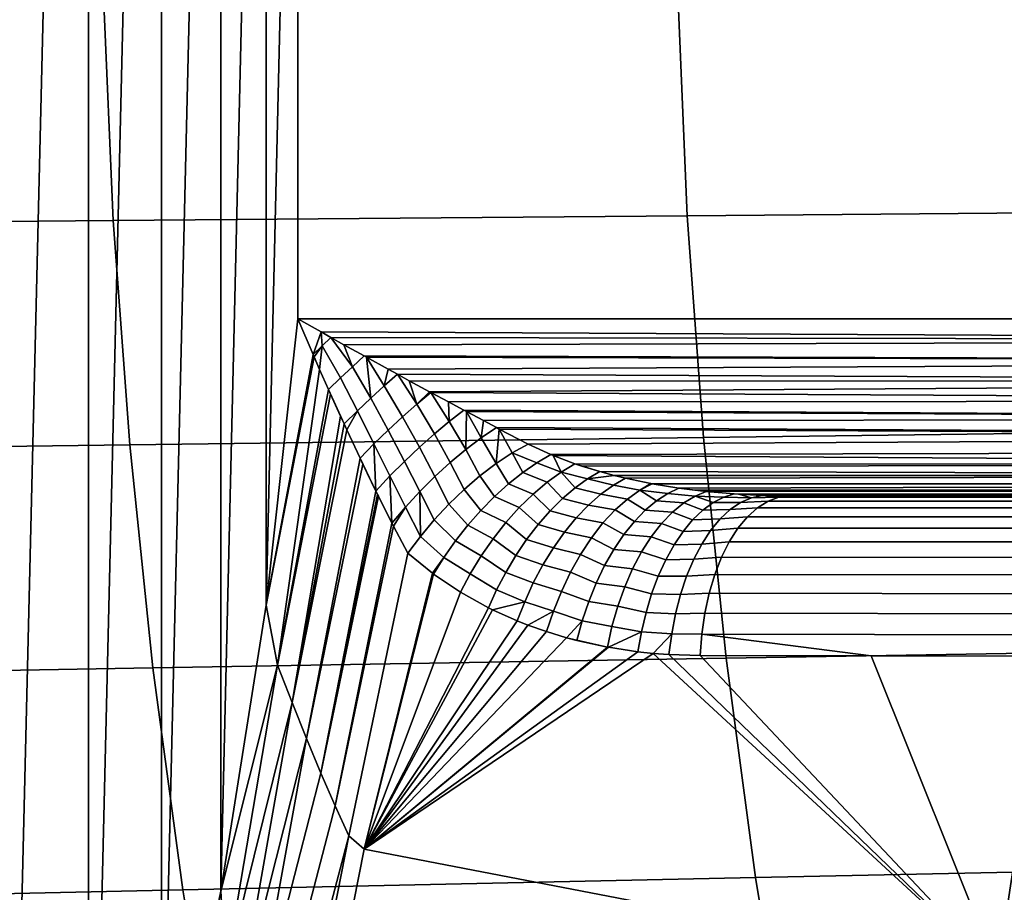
# Model space of a CAD drawing. Header units: metres. Extents: x -240 to 45, y -77 to 27.
# Tile 332 of 656: x -200.08 to -197.29, y -3.12 to -0.65. Entities that reach past the tile are written whole.
import ezdxf

# ---------------------------------------------------------------- set-up
doc = ezdxf.new("R2010")
doc.units = ezdxf.units.M
doc.layers.add('solid_102011X2', color=7, linetype='CONTINUOUS')

msp = doc.modelspace()

# ---------------------------------------------------------------- linework, layer by layer
at = {"layer": 'solid_102011X2'}
for points in [[(-200.126114, -5.517044, 268.095062), (-200.126343, 5.517744, 268.095123), (-199.880981, 4.724035, 268.033936)], [(-199.880829, -4.723488, 268.033905), (-200.126114, -5.517044, 268.095062), (-199.880981, 4.724035, 268.033936)], [(-199.880829, -4.723488, 268.033905), (-199.880981, 4.724035, 268.033936), (-199.674591, 3.923255, 267.982483)], [(-199.674515, -3.922891, 267.982483), (-199.880829, -4.723488, 268.033905), (-199.674591, 3.923255, 267.982483)], [(-199.674515, -3.922891, 267.982483), (-199.674591, 3.923255, 267.982483), (-199.507248, 3.117567, 267.940765)], [(-199.507217, -3.117375, 267.940765), (-199.674515, -3.922891, 267.982483), (-199.507248, 3.117567, 267.940765)], [(-199.507217, -3.117375, 267.940765), (-199.507248, 3.117567, 267.940765), (-199.378769, 2.309126, 267.908722)], [(-199.378769, -2.309067, 267.908722), (-199.507217, -3.117375, 267.940765), (-199.378769, 2.309126, 267.908722)], [(-199.378769, -2.309067, 267.908722), (-199.378769, 2.309126, 267.908722), (-199.288956, 1.5, 267.886353)], [(-199.378769, -2.309067, 267.908722), (-199.288956, 1.5, 267.886353), (-199.288956, -1.5, 267.886353)], [(-199.288956, 1.5, 267.886353), (-194.488129, 1.5, 266.689362), (-194.488129, -1.5, 266.689362), (-199.288956, -1.5, 267.886353)], [(-198.215363, -0.579745, 329.072418), (-199.838379, -0.586244, 327.486176), (-199.811035, -1.221819, 327.462952), (-198.188568, -1.208275, 329.049255)], [(-196.573563, -0.573332, 330.651978), (-198.215363, -0.579745, 329.072418), (-198.188568, -1.208275, 329.049255), (-196.547333, -1.19491, 330.628845)], [(-199.838379, -0.586244, 327.486176), (-201.44368, -0.592833, 325.894379), (-201.415802, -1.235552, 325.871094), (-199.811035, -1.221819, 327.462952)], [(-196.547333, -1.19491, 330.628845), (-198.188568, -1.208275, 329.049255), (-198.14299, -1.83493, 329.009827), (-196.502701, -1.814634, 330.589447)], [(-199.811035, -1.221819, 327.462952), (-201.415802, -1.235552, 325.871094), (-201.368347, -1.87635, 325.831482), (-199.764511, -1.855497, 327.423462)], [(-198.188568, -1.208275, 329.049255), (-199.811035, -1.221819, 327.462952), (-199.764511, -1.855497, 327.423462), (-198.14299, -1.83493, 329.009827)], [(-199.246017, -1.600382, 267.87851), (-199.378769, -2.309067, 267.908722), (-199.288956, -1.5, 267.886353)], [(-199.223312, -1.536816, 267.871368), (-199.288956, -1.5, 267.886353), (-194.488129, -1.5, 266.689362), (-194.487244, -1.560268, 266.692902)], [(-199.223312, -1.536816, 267.871368), (-199.246017, -1.600382, 267.87851), (-199.288956, -1.5, 267.886353)], [(-199.220932, -1.575783, 267.873444), (-199.246017, -1.600382, 267.87851), (-199.223312, -1.536816, 267.871368)], [(-199.19574, -1.552269, 267.865936), (-199.223312, -1.536816, 267.871368), (-194.487244, -1.560268, 266.692902)], [(-199.220932, -1.575783, 267.873444), (-199.223312, -1.536816, 267.871368), (-199.19574, -1.552269, 267.865936)], [(-199.135117, -1.635095, 267.86377), (-199.168808, -1.666476, 267.872192), (-199.220932, -1.575783, 267.873444), (-199.19574, -1.552269, 267.865936)], [(-199.158859, -1.5729, 267.859406), (-199.19574, -1.552269, 267.865936), (-194.487244, -1.560268, 266.692902)], [(-199.135117, -1.635095, 267.86377), (-199.19574, -1.552269, 267.865936), (-199.158859, -1.5729, 267.859406)], [(-199.220932, -1.575783, 267.873444), (-199.243011, -1.607292, 267.878174), (-199.246017, -1.600382, 267.87851)], [(-199.220932, -1.575783, 267.873444), (-199.227539, -1.642609, 267.876862), (-199.243011, -1.607292, 267.878174)], [(-199.168808, -1.666476, 267.872192), (-199.202393, -1.699437, 267.876251), (-199.227539, -1.642609, 267.876862), (-199.220932, -1.575783, 267.873444)], [(-199.102112, -1.604427, 267.851105), (-199.158859, -1.5729, 267.859406), (-194.487244, -1.560268, 266.692902), (-194.484604, -1.619658, 266.703461)], [(-199.135117, -1.635095, 267.86377), (-199.158859, -1.5729, 267.859406), (-199.102112, -1.604427, 267.851105)], [(-199.246017, -1.600382, 267.87851), (-199.243011, -1.607292, 267.878174), (-199.378769, -2.309067, 267.908722)], [(-199.227539, -1.642609, 267.876862), (-199.346802, -2.478597, 267.903992), (-199.378769, -2.309067, 267.908722), (-199.243011, -1.607292, 267.878174)], [(-199.135117, -1.635095, 267.86377), (-199.102112, -1.604427, 267.851105), (-199.095398, -1.608137, 267.850281), (-199.082504, -1.724171, 267.871735)], [(-199.095398, -1.608137, 267.850281), (-199.102112, -1.604427, 267.851105), (-194.484604, -1.619658, 266.703461)], [(-199.033676, -1.64218, 267.843964), (-199.095398, -1.608137, 267.850281), (-194.484604, -1.619658, 266.703461)], [(-199.044815, -1.689543, 267.859558), (-199.095398, -1.608137, 267.850281), (-199.033676, -1.64218, 267.843964)], [(-199.044815, -1.689543, 267.859558), (-199.082504, -1.724171, 267.871735), (-199.095398, -1.608137, 267.850281)], [(-199.082504, -1.724171, 267.871735), (-199.120636, -1.759777, 267.878479), (-199.168808, -1.666476, 267.872192), (-199.135117, -1.635095, 267.86377)], [(-199.007751, -1.656429, 267.842102), (-199.033676, -1.64218, 267.843964), (-194.484604, -1.619658, 266.703461), (-194.480301, -1.676794, 266.720703)], [(-199.202393, -1.699437, 267.876251), (-199.346802, -2.478597, 267.903992), (-199.227539, -1.642609, 267.876862)], [(-199.120636, -1.759777, 267.878479), (-199.158386, -1.796801, 267.879761), (-199.202393, -1.699437, 267.876251), (-199.168808, -1.666476, 267.872192)], [(-199.044815, -1.689543, 267.859558), (-199.033676, -1.64218, 267.843964), (-199.007751, -1.656429, 267.842102)], [(-198.953033, -1.741096, 267.861298), (-198.993195, -1.776722, 267.877441), (-199.044815, -1.689543, 267.859558), (-199.007751, -1.656429, 267.842102)], [(-198.974213, -1.674771, 267.840363), (-199.007751, -1.656429, 267.842102), (-194.480301, -1.676794, 266.720703)], [(-198.953033, -1.741096, 267.861298), (-199.007751, -1.656429, 267.842102), (-198.974213, -1.674771, 267.840363)], [(-198.993195, -1.776722, 267.877441), (-199.033752, -1.81409, 267.887543), (-199.082504, -1.724171, 267.871735), (-199.044815, -1.689543, 267.859558)], [(-198.917343, -1.705708, 267.839325), (-198.974213, -1.674771, 267.840363), (-194.480301, -1.676794, 266.720703)], [(-198.953033, -1.741096, 267.861298), (-198.974213, -1.674771, 267.840363), (-198.917343, -1.705708, 267.839325)], [(-198.913651, -1.707708, 267.839325), (-198.917343, -1.705708, 267.839325), (-194.480301, -1.676794, 266.720703), (-194.474319, -1.731933, 266.74472)], [(-199.202393, -1.699437, 267.876251), (-199.196701, -1.712191, 267.876373), (-199.346802, -2.478597, 267.903992)], [(-199.168457, -1.774798, 267.878448), (-199.305679, -2.583668, 267.903442), (-199.346802, -2.478597, 267.903992), (-199.196701, -1.712191, 267.876373)], [(-199.158386, -1.796801, 267.879761), (-199.196701, -1.712191, 267.876373), (-199.202393, -1.699437, 267.876251)], [(-199.158386, -1.796801, 267.879761), (-199.168457, -1.774798, 267.878448), (-199.196701, -1.712191, 267.876373)], [(-199.033752, -1.81409, 267.887543), (-199.074188, -1.852731, 267.89151), (-199.120636, -1.759777, 267.878479), (-199.082504, -1.724171, 267.871735)], [(-198.953033, -1.741096, 267.861298), (-198.917343, -1.705708, 267.839325), (-198.913651, -1.707708, 267.839325)], [(-198.861267, -1.790082, 267.869446), (-198.903366, -1.825136, 267.889496), (-198.953033, -1.741096, 267.861298), (-198.913651, -1.707708, 267.839325)], [(-198.863586, -1.734746, 267.840607), (-198.913651, -1.707708, 267.839325), (-194.474319, -1.731933, 266.74472)], [(-198.861267, -1.790082, 267.869446), (-198.913651, -1.707708, 267.839325), (-198.863586, -1.734746, 267.840607)], [(-198.903366, -1.825136, 267.889496), (-198.94574, -1.862791, 267.903229), (-198.993195, -1.776722, 267.877441), (-198.953033, -1.741096, 267.861298)], [(-198.81987, -1.758182, 267.843384), (-198.863586, -1.734746, 267.840607), (-194.474319, -1.731933, 266.74472), (-194.466766, -1.783684, 266.774994)], [(-198.861267, -1.790082, 267.869446), (-198.863586, -1.734746, 267.840607), (-198.81987, -1.758182, 267.843384)], [(-199.158386, -1.796801, 267.879761), (-199.305679, -2.583668, 267.903442), (-199.168457, -1.774798, 267.878448)], [(-199.120636, -1.759777, 267.878479), (-199.15065, -1.813614, 267.880981), (-199.158386, -1.796801, 267.879761)], [(-199.074188, -1.852731, 267.89151), (-199.113419, -1.893326, 267.889404), (-199.15065, -1.813614, 267.880981), (-199.120636, -1.759777, 267.878479)], [(-198.94574, -1.862791, 267.903229), (-198.987793, -1.902533, 267.910522), (-199.033752, -1.81409, 267.887543), (-198.993195, -1.776722, 267.877441)], [(-198.861267, -1.790082, 267.869446), (-198.81987, -1.758182, 267.843384), (-198.812759, -1.761972, 267.843994), (-198.81459, -1.869427, 267.908081)], [(-198.812759, -1.761972, 267.843994), (-198.81987, -1.758182, 267.843384), (-194.466766, -1.783684, 266.774994)], [(-198.770721, -1.836255, 267.884491), (-198.81459, -1.869427, 267.908081), (-198.812759, -1.761972, 267.843994)], [(-198.764893, -1.787403, 267.849304), (-198.812759, -1.761972, 267.843994), (-194.466766, -1.783684, 266.774994)], [(-198.770721, -1.836255, 267.884491), (-198.812759, -1.761972, 267.843994), (-198.764893, -1.787403, 267.849304)], [(-199.158386, -1.796801, 267.879761), (-199.15065, -1.813614, 267.880981), (-199.305679, -2.583668, 267.903442)], [(-198.81459, -1.869427, 267.908081), (-198.858582, -1.906104, 267.925385), (-198.903366, -1.825136, 267.889496), (-198.861267, -1.790082, 267.869446)], [(-198.770721, -1.836255, 267.884491), (-198.764893, -1.787403, 267.849304), (-198.727448, -1.807135, 267.855011)], [(-198.770721, -1.836255, 267.884491), (-198.727448, -1.807135, 267.855011), (-198.719879, -1.811102, 267.856354), (-198.728806, -1.908947, 267.933258)], [(-198.727448, -1.807135, 267.855011), (-198.764893, -1.787403, 267.849304), (-194.466766, -1.783684, 266.774994), (-194.457764, -1.83129, 266.811127)], [(-198.719879, -1.811102, 267.856354), (-198.727448, -1.807135, 267.855011), (-194.457764, -1.83129, 266.811127)], [(-198.14299, -1.83493, 329.009827), (-199.764511, -1.855497, 327.423462), (-199.698853, -2.48629, 327.367706), (-198.078644, -2.458734, 328.954163)], [(-199.113419, -1.893326, 267.889404), (-199.264557, -2.685767, 267.90921), (-199.305679, -2.583668, 267.903442), (-199.15065, -1.813614, 267.880981)], [(-198.987793, -1.902533, 267.910522), (-199.028992, -1.943822, 267.911255), (-199.074188, -1.852731, 267.89151), (-199.033752, -1.81409, 267.887543)], [(-198.858582, -1.906104, 267.925385), (-198.902069, -1.94576, 267.936249), (-198.94574, -1.862791, 267.903229), (-198.903366, -1.825136, 267.889496)], [(-198.728806, -1.908947, 267.933258), (-198.774414, -1.94347, 267.953735), (-198.81459, -1.869427, 267.908081), (-198.770721, -1.836255, 267.884491)], [(-198.683105, -1.878826, 267.906891), (-198.728806, -1.908947, 267.933258), (-198.719879, -1.811102, 267.856354)], [(-198.719879, -1.811102, 267.856354), (-194.457764, -1.83129, 266.811127), (-198.638016, -1.853553, 267.874969)], [(-198.683105, -1.878826, 267.906891), (-198.719879, -1.811102, 267.856354), (-198.638016, -1.853553, 267.874969)], [(-194.457764, -1.83129, 266.811127), (-194.447433, -1.874055, 266.85257), (-198.573837, -1.883374, 267.892548), (-198.638016, -1.853553, 267.874969)], [(-196.502701, -1.814634, 330.589447), (-198.14299, -1.83493, 329.009827), (-198.078644, -2.458734, 328.954163), (-196.439697, -2.431541, 330.533875)], [(-199.764511, -1.855497, 327.423462), (-201.368347, -1.87635, 325.831482), (-201.301376, -2.514231, 325.775604), (-199.698853, -2.48629, 327.367706)], [(-199.074188, -1.852731, 267.89151), (-199.068512, -1.986582, 267.905518), (-199.113419, -1.893326, 267.889404)], [(-199.028992, -1.943822, 267.911255), (-199.068512, -1.986582, 267.905518), (-199.074188, -1.852731, 267.89151)], [(-198.902069, -1.94576, 267.936249), (-198.944412, -1.987828, 267.94043), (-198.987793, -1.902533, 267.910522), (-198.94574, -1.862791, 267.903229)], [(-198.683105, -1.878826, 267.906891), (-198.638016, -1.853553, 267.874969), (-198.573837, -1.883374, 267.892548), (-198.613327, -1.906503, 267.925751)], [(-198.774414, -1.94347, 267.953735), (-198.819275, -1.981885, 267.967957), (-198.858582, -1.906104, 267.925385), (-198.81459, -1.869427, 267.908081)], [(-198.693649, -1.966109, 267.978424), (-198.728806, -1.908947, 267.933258), (-198.683105, -1.878826, 267.906891), (-198.653503, -1.934173, 267.954468)], [(-198.613327, -1.906503, 267.925751), (-198.653503, -1.934173, 267.954468), (-198.683105, -1.878826, 267.906891)], [(-198.613327, -1.906503, 267.925751), (-198.573837, -1.883374, 267.892548), (-198.567368, -1.886075, 267.894287), (-198.545029, -1.932729, 267.948334)], [(-194.447433, -1.874055, 266.85257), (-194.435928, -1.911355, 266.898712), (-198.567368, -1.886075, 267.894287), (-198.573837, -1.883374, 267.892548)], [(-194.435928, -1.911355, 266.898712), (-198.506195, -1.909271, 267.910461), (-198.567368, -1.886075, 267.894287)], [(-198.545029, -1.932729, 267.948334), (-198.567368, -1.886075, 267.894287), (-198.506195, -1.909271, 267.910461)], [(-199.113419, -1.893326, 267.889404), (-199.105377, -1.910288, 267.891815), (-199.264557, -2.685767, 267.90921)], [(-199.068512, -1.986582, 267.905518), (-199.223877, -2.783626, 267.921234), (-199.264557, -2.685767, 267.90921), (-199.105377, -1.910288, 267.891815)], [(-199.068512, -1.986582, 267.905518), (-199.105377, -1.910288, 267.891815), (-199.113419, -1.893326, 267.889404)], [(-198.944412, -1.987828, 267.94043), (-198.985031, -2.031704, 267.937927), (-199.028992, -1.943822, 267.911255), (-198.987793, -1.902533, 267.910522)], [(-198.819275, -1.981885, 267.967957), (-198.862732, -2.023627, 267.975769), (-198.902069, -1.94576, 267.936249), (-198.858582, -1.906104, 267.925385)], [(-198.733246, -2.001901, 267.997253), (-198.774414, -1.94347, 267.953735), (-198.728806, -1.908947, 267.933258), (-198.693649, -1.966109, 267.978424)], [(-198.584839, -1.961416, 267.981598), (-198.653503, -1.934173, 267.954468), (-198.613327, -1.906503, 267.925751), (-198.545029, -1.932729, 267.948334)], [(-198.545029, -1.932729, 267.948334), (-198.506195, -1.909271, 267.910461), (-198.435837, -1.931497, 267.928589), (-198.470215, -1.9521, 267.967072)], [(-198.435837, -1.931497, 267.928589), (-198.506195, -1.909271, 267.910461), (-198.486679, -1.915873, 267.915527)], [(-194.435928, -1.911355, 266.898712), (-198.486679, -1.915873, 267.915527), (-198.506195, -1.909271, 267.910461)], [(-194.435928, -1.911355, 266.898712), (-194.423416, -1.942644, 266.948883), (-198.435837, -1.931497, 267.928589), (-198.486679, -1.915873, 267.915527)], [(-199.028992, -1.943822, 267.911255), (-199.023117, -2.07716, 267.928864), (-199.068512, -1.986582, 267.905518)], [(-198.985031, -2.031704, 267.937927), (-199.023117, -2.07716, 267.928864), (-199.028992, -1.943822, 267.911255)], [(-198.862732, -2.023627, 267.975769), (-198.904129, -2.068077, 267.97702), (-198.944412, -1.987828, 267.94043), (-198.902069, -1.94576, 267.936249)], [(-198.771805, -2.041089, 268.010773), (-198.819275, -1.981885, 267.967957), (-198.774414, -1.94347, 267.953735), (-198.733246, -2.001901, 267.997253)], [(-198.624527, -1.995131, 268.009979), (-198.693649, -1.966109, 267.978424), (-198.653503, -1.934173, 267.954468), (-198.584839, -1.961416, 267.981598)], [(-198.54126, -2.007785, 268.032562), (-198.584839, -1.961416, 267.981598), (-198.545029, -1.932729, 267.948334), (-198.505798, -1.977535, 268.001801)], [(-198.470215, -1.9521, 267.967072), (-198.505798, -1.977535, 268.001801), (-198.545029, -1.932729, 267.948334)], [(-198.470215, -1.9521, 267.967072), (-198.435837, -1.931497, 267.928589), (-198.395111, -1.942524, 267.938904)], [(-198.397202, -1.97004, 267.989441), (-198.470215, -1.9521, 267.967072), (-198.395111, -1.942524, 267.938904), (-198.363037, -1.950355, 267.94693)], [(-194.423416, -1.942644, 266.948883), (-198.395111, -1.942524, 267.938904), (-198.435837, -1.931497, 267.928589)], [(-194.423416, -1.942644, 266.948883), (-198.363037, -1.950355, 267.94693), (-198.395111, -1.942524, 267.938904)], [(-194.423416, -1.942644, 266.948883), (-194.41008, -1.967465, 267.00235), (-198.29155, -1.965334, 267.964417), (-198.363037, -1.950355, 267.94693)], [(-198.663513, -2.0334, 268.03302), (-198.733246, -2.001901, 267.997253), (-198.693649, -1.966109, 267.978424), (-198.624527, -1.995131, 268.009979)], [(-198.576157, -2.042472, 268.05899), (-198.624527, -1.995131, 268.009979), (-198.584839, -1.961416, 267.981598), (-198.54126, -2.007785, 268.032562)], [(-198.432632, -1.995334, 268.02829), (-198.505798, -1.977535, 268.001801), (-198.470215, -1.9521, 267.967072), (-198.397202, -1.97004, 267.989441)], [(-198.357803, -2.008929, 268.054626), (-198.432632, -1.995334, 268.02829), (-198.397202, -1.97004, 267.989441), (-198.322464, -1.984216, 268.011688)], [(-198.322464, -1.984216, 268.011688), (-198.397202, -1.97004, 267.989441), (-198.363037, -1.950355, 267.94693), (-198.29155, -1.965334, 267.964417)], [(-198.322464, -1.984216, 268.011688), (-198.29155, -1.965334, 267.964417), (-198.28746, -1.966094, 267.965424)], [(-198.322464, -1.984216, 268.011688), (-198.28746, -1.966094, 267.965424), (-198.21225, -1.978409, 267.983398), (-198.24321, -1.99308, 268.029266)], [(-194.41008, -1.967465, 267.00235), (-198.28746, -1.966094, 267.965424), (-198.29155, -1.965334, 267.964417)], [(-194.41008, -1.967465, 267.00235), (-198.21225, -1.978409, 267.983398), (-198.28746, -1.966094, 267.965424)], [(-194.41008, -1.967465, 267.00235), (-194.396118, -1.985456, 267.05835), (-198.174911, -1.983399, 267.992188), (-198.21225, -1.978409, 267.983398)], [(-199.063675, -1.996446, 267.907654), (-199.223877, -2.783626, 267.921234), (-199.068512, -1.986582, 267.905518)], [(-199.063675, -1.996446, 267.907654), (-199.061264, -2.001321, 267.908722), (-199.223877, -2.783626, 267.921234)], [(-199.023117, -2.07716, 267.928864), (-199.184052, -2.875896, 267.939301), (-199.223877, -2.783626, 267.921234), (-199.061264, -2.001321, 267.908722)], [(-199.063675, -1.996446, 267.907654), (-199.068512, -1.986582, 267.905518), (-199.061264, -2.001321, 267.908722)], [(-199.023117, -2.07716, 267.928864), (-199.061264, -2.001321, 267.908722), (-199.068512, -1.986582, 267.905518)], [(-198.942871, -2.114579, 267.97168), (-198.985031, -2.031704, 267.937927), (-198.944412, -1.987828, 267.94043)], [(-198.904129, -2.068077, 267.97702), (-198.942871, -2.114579, 267.97168), (-198.944412, -1.987828, 267.94043)], [(-198.808807, -2.083172, 268.018799), (-198.862732, -2.023627, 267.975769), (-198.819275, -1.981885, 267.967957), (-198.771805, -2.041089, 268.010773)], [(-198.701263, -2.075685, 268.050415), (-198.771805, -2.041089, 268.010773), (-198.733246, -2.001901, 267.997253), (-198.663513, -2.0334, 268.03302)], [(-198.610046, -2.081165, 268.08075), (-198.663513, -2.0334, 268.03302), (-198.624527, -1.995131, 268.009979), (-198.576157, -2.042472, 268.05899)], [(-198.467804, -2.026153, 268.063202), (-198.54126, -2.007785, 268.032562), (-198.505798, -1.977535, 268.001801), (-198.432632, -1.995334, 268.02829)], [(-198.392746, -2.039912, 268.093658), (-198.467804, -2.026153, 268.063202), (-198.432632, -1.995334, 268.02829), (-198.357803, -2.008929, 268.054626)], [(-198.307175, -2.040301, 268.112457), (-198.357803, -2.008929, 268.054626), (-198.322464, -1.984216, 268.011688), (-198.275391, -2.013745, 268.072388)], [(-198.24321, -1.99308, 268.029266), (-198.275391, -2.013745, 268.072388), (-198.322464, -1.984216, 268.011688)], [(-198.198517, -2.01989, 268.097321), (-198.275391, -2.013745, 268.072388), (-198.24321, -1.99308, 268.029266), (-198.166199, -2.000575, 268.050659)], [(-198.24321, -1.99308, 268.029266), (-198.21225, -1.978409, 267.983398), (-198.135162, -1.987938, 268.001465), (-198.166199, -2.000575, 268.050659)], [(-198.135162, -1.987938, 268.001465), (-198.21225, -1.978409, 267.983398), (-198.174911, -1.983399, 267.992188)], [(-198.145004, -2.040524, 268.157593), (-198.198517, -2.01989, 268.097321), (-198.166199, -2.000575, 268.050659), (-198.115631, -2.019075, 268.113586)], [(-194.396118, -1.985456, 267.05835), (-198.135162, -1.987938, 268.001465), (-198.174911, -1.983399, 267.992188)], [(-198.166199, -2.000575, 268.050659), (-198.135162, -1.987938, 268.001465), (-198.056152, -1.99473, 268.019653), (-198.085709, -2.003761, 268.067444)], [(-198.085709, -2.003761, 268.067444), (-198.115631, -2.019075, 268.113586), (-198.166199, -2.000575, 268.050659)], [(-194.396118, -1.985456, 267.05835), (-194.381744, -1.996354, 267.116028), (-198.056152, -1.99473, 268.019653), (-198.135162, -1.987938, 268.001465)], [(-198.085709, -2.003761, 268.067444), (-198.056152, -1.99473, 268.019653), (-198.044128, -1.995513, 268.0224), (-198.007385, -2.005211, 268.087799)], [(-194.381744, -1.996354, 267.116028), (-198.044128, -1.995513, 268.0224), (-198.056152, -1.99473, 268.019653)], [(-194.381744, -1.996354, 267.116028), (-197.976852, -1.998713, 268.037567), (-198.044128, -1.995513, 268.0224)], [(-198.007385, -2.005211, 268.087799), (-198.044128, -1.995513, 268.0224), (-197.976852, -1.998713, 268.037567)], [(-198.007385, -2.005211, 268.087799), (-197.976852, -1.998713, 268.037567), (-197.972961, -1.998838, 268.038422), (-197.929459, -2.003764, 268.107513)], [(-194.381744, -1.996354, 267.116028), (-194.367157, -2, 267.1745), (-197.972961, -1.998838, 268.038422), (-197.976852, -1.998713, 268.037567)], [(-197.972961, -1.998838, 268.038422), (-194.367157, -2, 267.1745), (-196.132629, -2, 267.614685)], [(-197.972961, -1.998838, 268.038422), (-196.132629, -2, 267.614685), (-197.898102, -2, 268.054932)], [(-197.929459, -2.003764, 268.107513), (-197.972961, -1.998838, 268.038422), (-197.898102, -2, 268.054932)], [(-197.929459, -2.003764, 268.107513), (-197.898102, -2, 268.054932), (-197.411499, -2, 268.344208), (-196.952698, -2.003789, 268.688568)], [(-197.411499, -2, 268.344208), (-197.898102, -2, 268.054932), (-193.687714, -2, 267.374329), (-193.661606, -2, 267.403748)], [(-197.898102, -2, 268.054932), (-193.715439, -2, 267.346466), (-193.687714, -2, 267.374329)], [(-197.898102, -2, 268.054932), (-193.74472, -2, 267.320129), (-193.715439, -2, 267.346466)], [(-197.898102, -2, 268.054932), (-193.77536, -2, 267.295563), (-193.74472, -2, 267.320129)], [(-197.898102, -2, 268.054932), (-193.807312, -2, 267.272766), (-193.77536, -2, 267.295563)], [(-197.898102, -2, 268.054932), (-193.840408, -2, 267.251831), (-193.807312, -2, 267.272766)], [(-197.898102, -2, 268.054932), (-193.874588, -2, 267.232819), (-193.840408, -2, 267.251831)], [(-197.898102, -2, 268.054932), (-193.90979, -2, 267.215729), (-193.874588, -2, 267.232819)], [(-197.898102, -2, 268.054932), (-193.945908, -2, 267.200623), (-193.90979, -2, 267.215729)], [(-197.898102, -2, 268.054932), (-193.982925, -2, 267.187531), (-193.945908, -2, 267.200623)], [(-197.898102, -2, 268.054932), (-194.020615, -2, 267.176514), (-193.982925, -2, 267.187531)], [(-197.898102, -2, 268.054932), (-194.058975, -2, 267.167633), (-194.020615, -2, 267.176514)], [(-197.898102, -2, 268.054932), (-194.097702, -2, 267.160919), (-194.058975, -2, 267.167633)], [(-197.898102, -2, 268.054932), (-194.136765, -2, 267.156372), (-194.097702, -2, 267.160919)], [(-197.898102, -2, 268.054932), (-194.175842, -2, 267.154053), (-194.136765, -2, 267.156372)], [(-197.898102, -2, 268.054932), (-194.21492, -2, 267.153931), (-194.175842, -2, 267.154053)], [(-197.898102, -2, 268.054932), (-194.253708, -2, 267.155945), (-194.21492, -2, 267.153931)], [(-197.898102, -2, 268.054932), (-194.29213, -2, 267.160095), (-194.253708, -2, 267.155945)], [(-194.29213, -2, 267.160095), (-197.898102, -2, 268.054932), (-196.132629, -2, 267.614685)], [(-196.92131, -2, 268.635773), (-197.411499, -2, 268.344208), (-193.558914, -2, 267.567657), (-193.544312, -2, 267.602844)], [(-197.411499, -2, 268.344208), (-193.575531, -2, 267.533142), (-193.558914, -2, 267.567657)], [(-197.411499, -2, 268.344208), (-193.594177, -2, 267.499268), (-193.575531, -2, 267.533142)], [(-197.411499, -2, 268.344208), (-193.614761, -2, 267.466339), (-193.594177, -2, 267.499268)], [(-197.411499, -2, 268.344208), (-193.637283, -2, 267.434418), (-193.614761, -2, 267.466339)], [(-197.411499, -2, 268.344208), (-193.661606, -2, 267.403748), (-193.637283, -2, 267.434418)], [(-196.952698, -2.003789, 268.688568), (-197.411499, -2, 268.344208), (-196.92131, -2, 268.635773)], [(-198.843796, -2.127609, 268.02121), (-198.904129, -2.068077, 267.97702), (-198.862732, -2.023627, 267.975769), (-198.808807, -2.083172, 268.018799)], [(-198.502243, -2.062077, 268.093658), (-198.576157, -2.042472, 268.05899), (-198.54126, -2.007785, 268.032562), (-198.467804, -2.026153, 268.063202)], [(-198.426773, -2.076706, 268.128174), (-198.502243, -2.062077, 268.093658), (-198.467804, -2.026153, 268.063202), (-198.392746, -2.039912, 268.093658)], [(-198.33815, -2.072394, 268.148956), (-198.392746, -2.039912, 268.093658), (-198.357803, -2.008929, 268.054626), (-198.307175, -2.040301, 268.112457)], [(-198.230286, -2.045765, 268.141083), (-198.307175, -2.040301, 268.112457), (-198.275391, -2.013745, 268.072388), (-198.198517, -2.01989, 268.097321)], [(-198.173431, -2.067826, 268.198914), (-198.230286, -2.045765, 268.141083), (-198.198517, -2.01989, 268.097321), (-198.145004, -2.040524, 268.157593)], [(-198.067261, -2.038733, 268.184113), (-198.145004, -2.040524, 268.157593), (-198.115631, -2.019075, 268.113586), (-198.037689, -2.018613, 268.136902)], [(-198.037689, -2.018613, 268.136902), (-198.115631, -2.019075, 268.113586), (-198.085709, -2.003761, 268.067444), (-198.007385, -2.005211, 268.087799)], [(-197.990158, -2.033541, 268.209656), (-198.067261, -2.038733, 268.184113), (-198.037689, -2.018613, 268.136902), (-197.960266, -2.015001, 268.159363)], [(-197.960266, -2.015001, 268.159363), (-198.037689, -2.018613, 268.136902), (-198.007385, -2.005211, 268.087799), (-197.929459, -2.003764, 268.107513)], [(-196.983627, -2.015087, 268.74054), (-197.013596, -2.033727, 268.790924), (-197.990158, -2.033541, 268.209656), (-197.960266, -2.015001, 268.159363)], [(-196.952698, -2.003789, 268.688568), (-196.983627, -2.015087, 268.74054), (-197.960266, -2.015001, 268.159363), (-197.929459, -2.003764, 268.107513)], [(-198.985031, -2.031704, 267.937927), (-199.018661, -2.085833, 267.93158), (-199.023117, -2.07716, 267.928864)], [(-198.942871, -2.114579, 267.97168), (-198.978317, -2.162461, 267.959839), (-199.018661, -2.085833, 267.93158), (-198.985031, -2.031704, 267.937927)], [(-198.737228, -2.121391, 268.061951), (-198.808807, -2.083172, 268.018799), (-198.771805, -2.041089, 268.010773), (-198.701263, -2.075685, 268.050415)], [(-198.642517, -2.123379, 268.097534), (-198.701263, -2.075685, 268.050415), (-198.663513, -2.0334, 268.03302), (-198.610046, -2.081165, 268.08075)], [(-198.535492, -2.102617, 268.119232), (-198.610046, -2.081165, 268.08075), (-198.576157, -2.042472, 268.05899), (-198.502243, -2.062077, 268.093658)], [(-198.367905, -2.1096, 268.181396), (-198.426773, -2.076706, 268.128174), (-198.392746, -2.039912, 268.093658), (-198.33815, -2.072394, 268.148956)], [(-198.261047, -2.077826, 268.181335), (-198.33815, -2.072394, 268.148956), (-198.307175, -2.040301, 268.112457), (-198.230286, -2.045765, 268.141083)], [(-198.200562, -2.100627, 268.236969), (-198.261047, -2.077826, 268.181335), (-198.230286, -2.045765, 268.141083), (-198.173431, -2.067826, 268.198914)], [(-198.095688, -2.06529, 268.22879), (-198.173431, -2.067826, 268.198914), (-198.145004, -2.040524, 268.157593), (-198.067261, -2.038733, 268.184113)], [(-198.045334, -2.091307, 268.30249), (-198.122559, -2.097911, 268.270264), (-198.095688, -2.06529, 268.22879), (-198.018661, -2.059104, 268.257599)], [(-198.018661, -2.059104, 268.257599), (-198.095688, -2.06529, 268.22879), (-198.067261, -2.038733, 268.184113), (-197.990158, -2.033541, 268.209656)], [(-197.042175, -2.059427, 268.838959), (-197.068939, -2.091799, 268.883942), (-198.045334, -2.091307, 268.30249), (-198.018661, -2.059104, 268.257599)], [(-197.013596, -2.033727, 268.790924), (-197.042175, -2.059427, 268.838959), (-198.018661, -2.059104, 268.257599), (-197.990158, -2.033541, 268.209656)], [(-199.018661, -2.085833, 267.93158), (-199.184052, -2.875896, 267.939301), (-199.023117, -2.07716, 267.928864)], [(-199.184052, -2.875896, 267.939301), (-199.018661, -2.085833, 267.93158), (-198.978317, -2.162461, 267.959839), (-199.145477, -2.961243, 267.963196)], [(-198.876312, -2.173833, 268.017975), (-198.942871, -2.114579, 267.97168), (-198.904129, -2.068077, 267.97702), (-198.843796, -2.127609, 268.02121)], [(-198.77092, -2.169876, 268.067444), (-198.843796, -2.127609, 268.02121), (-198.808807, -2.083172, 268.018799), (-198.737228, -2.121391, 268.061951)], [(-198.673172, -2.16859, 268.109192), (-198.737228, -2.121391, 268.061951), (-198.701263, -2.075685, 268.050415), (-198.642517, -2.123379, 268.097534)], [(-198.567108, -2.147221, 268.139618), (-198.642517, -2.123379, 268.097534), (-198.610046, -2.081165, 268.08075), (-198.535492, -2.102617, 268.119232)], [(-198.459366, -2.118767, 268.157684), (-198.535492, -2.102617, 268.119232), (-198.502243, -2.062077, 268.093658), (-198.426773, -2.076706, 268.128174)], [(-198.396027, -2.151423, 268.20932), (-198.459366, -2.118767, 268.157684), (-198.426773, -2.076706, 268.128174), (-198.367905, -2.1096, 268.181396)], [(-198.290359, -2.115615, 268.217499), (-198.367905, -2.1096, 268.181396), (-198.33815, -2.072394, 268.148956), (-198.261047, -2.077826, 268.181335)], [(-198.226028, -2.138498, 268.271271), (-198.290359, -2.115615, 268.217499), (-198.261047, -2.077826, 268.181335), (-198.200562, -2.100627, 268.236969)], [(-198.122559, -2.097911, 268.270264), (-198.200562, -2.100627, 268.236969), (-198.173431, -2.067826, 268.198914), (-198.095688, -2.06529, 268.22879)], [(-198.942871, -2.114579, 267.97168), (-198.876312, -2.173833, 268.017975), (-198.909042, -2.218943, 268.007019), (-198.978317, -2.162461, 267.959839)], [(-198.490082, -2.16547, 268.181763), (-198.567108, -2.147221, 268.139618), (-198.535492, -2.102617, 268.119232), (-198.459366, -2.118767, 268.157684)], [(-198.31778, -2.158586, 268.249023), (-198.396027, -2.151423, 268.20932), (-198.367905, -2.1096, 268.181396), (-198.290359, -2.115615, 268.217499)], [(-198.147522, -2.136138, 268.308014), (-198.226028, -2.138498, 268.271271), (-198.200562, -2.100627, 268.236969), (-198.122559, -2.097911, 268.270264)], [(-198.069809, -2.129663, 268.343658), (-198.147522, -2.136138, 268.308014), (-198.122559, -2.097911, 268.270264), (-198.045334, -2.091307, 268.30249)], [(-197.068939, -2.091799, 268.883942), (-197.093445, -2.13035, 268.92514), (-198.069809, -2.129663, 268.343658), (-198.045334, -2.091307, 268.30249)], [(-198.801849, -2.220457, 268.066833), (-198.876312, -2.173833, 268.017975), (-198.843796, -2.127609, 268.02121), (-198.77092, -2.169876, 268.067444)], [(-198.701599, -2.216232, 268.11554), (-198.77092, -2.169876, 268.067444), (-198.737228, -2.121391, 268.061951), (-198.673172, -2.16859, 268.109192)], [(-198.596634, -2.195282, 268.154541), (-198.673172, -2.16859, 268.109192), (-198.642517, -2.123379, 268.097534), (-198.567108, -2.147221, 268.139618)], [(-198.42218, -2.197309, 268.232391), (-198.490082, -2.16547, 268.181763), (-198.459366, -2.118767, 268.157684), (-198.396027, -2.151423, 268.20932)], [(-198.249496, -2.180946, 268.301392), (-198.31778, -2.158586, 268.249023), (-198.290359, -2.115615, 268.217499), (-198.226028, -2.138498, 268.271271)], [(-198.170197, -2.179435, 268.341461), (-198.249496, -2.180946, 268.301392), (-198.226028, -2.138498, 268.271271), (-198.147522, -2.136138, 268.308014)], [(-198.09169, -2.173596, 268.380463), (-198.170197, -2.179435, 268.341461), (-198.147522, -2.136138, 268.308014), (-198.069809, -2.129663, 268.343658)], [(-197.093445, -2.13035, 268.92514), (-197.115356, -2.174499, 268.961975), (-198.09169, -2.173596, 268.380463), (-198.069809, -2.129663, 268.343658)], [(-199.145477, -2.961243, 267.963196), (-198.978317, -2.162461, 267.959839), (-198.909042, -2.218943, 268.007019), (-199.101913, -2.998525, 267.990631)], [(-198.727478, -2.265712, 268.116486), (-198.801849, -2.220457, 268.066833), (-198.77092, -2.169876, 268.067444), (-198.701599, -2.216232, 268.11554)], [(-198.623672, -2.246147, 268.163757), (-198.701599, -2.216232, 268.11554), (-198.673172, -2.16859, 268.109192), (-198.596634, -2.195282, 268.154541)], [(-198.518433, -2.216126, 268.200012), (-198.596634, -2.195282, 268.154541), (-198.567108, -2.147221, 268.139618), (-198.490082, -2.16547, 268.181763)], [(-198.445984, -2.246646, 268.250305), (-198.518433, -2.216126, 268.200012), (-198.490082, -2.16547, 268.181763), (-198.42218, -2.197309, 268.232391)], [(-198.342957, -2.206123, 268.275513), (-198.42218, -2.197309, 268.232391), (-198.396027, -2.151423, 268.20932), (-198.31778, -2.158586, 268.249023)], [(-198.27066, -2.227417, 268.326935), (-198.342957, -2.206123, 268.275513), (-198.31778, -2.158586, 268.249023), (-198.249496, -2.180946, 268.301392)], [(-198.876312, -2.173833, 268.017975), (-198.906067, -2.221138, 268.009033), (-198.909042, -2.218943, 268.007019)], [(-198.876312, -2.173833, 268.017975), (-198.801849, -2.220457, 268.066833), (-198.829605, -2.272417, 268.060059), (-198.906067, -2.221138, 268.009033)], [(-198.544006, -2.269983, 268.212189), (-198.623672, -2.246147, 268.163757), (-198.596634, -2.195282, 268.154541), (-198.518433, -2.216126, 268.200012)], [(-198.365494, -2.257542, 268.296539), (-198.445984, -2.246646, 268.250305), (-198.42218, -2.197309, 268.232391), (-198.342957, -2.206123, 268.275513)], [(-198.190292, -2.227195, 268.370178), (-198.27066, -2.227417, 268.326935), (-198.249496, -2.180946, 268.301392), (-198.170197, -2.179435, 268.341461)], [(-198.110657, -2.222444, 268.412384), (-198.190292, -2.227195, 268.370178), (-198.170197, -2.179435, 268.341461), (-198.09169, -2.173596, 268.380463)], [(-197.115356, -2.174499, 268.961975), (-197.134323, -2.223576, 268.993835), (-198.110657, -2.222444, 268.412384), (-198.09169, -2.173596, 268.380463)], [(-199.101913, -2.998525, 267.990631), (-198.909042, -2.218943, 268.007019), (-198.906067, -2.221138, 268.009033)], [(-199.101913, -2.998525, 267.990631), (-198.906067, -2.221138, 268.009033), (-198.829605, -2.272417, 268.060059)], [(-198.801849, -2.220457, 268.066833), (-198.727478, -2.265712, 268.116486), (-198.750763, -2.316234, 268.111755), (-198.829605, -2.272417, 268.060059)], [(-198.647873, -2.299122, 268.167145), (-198.727478, -2.265712, 268.116486), (-198.701599, -2.216232, 268.11554), (-198.623672, -2.246147, 268.163757)], [(-198.467117, -2.29878, 268.262817), (-198.544006, -2.269983, 268.212189), (-198.518433, -2.216126, 268.200012), (-198.445984, -2.246646, 268.250305)], [(-198.289261, -2.277306, 268.347534), (-198.365494, -2.257542, 268.296539), (-198.342957, -2.206123, 268.275513), (-198.27066, -2.227417, 268.326935)], [(-198.126434, -2.275471, 268.438904), (-198.207504, -2.278746, 268.393707), (-198.190292, -2.227195, 268.370178), (-198.110657, -2.222444, 268.412384)], [(-197.134323, -2.223576, 268.993835), (-197.15007, -2.276838, 269.020325), (-198.126434, -2.275471, 268.438904), (-198.110657, -2.222444, 268.412384)], [(-198.566422, -2.326243, 268.21814), (-198.647873, -2.299122, 268.167145), (-198.623672, -2.246147, 268.163757), (-198.544006, -2.269983, 268.212189)], [(-198.385071, -2.312104, 268.311798), (-198.467117, -2.29878, 268.262817), (-198.445984, -2.246646, 268.250305), (-198.365494, -2.257542, 268.296539)], [(-198.207504, -2.278746, 268.393707), (-198.289261, -2.277306, 268.347534), (-198.27066, -2.227417, 268.326935), (-198.190292, -2.227195, 268.370178)], [(-199.101913, -2.998525, 267.990631), (-198.829605, -2.272417, 268.060059), (-198.750763, -2.316234, 268.111755)], [(-198.727478, -2.265712, 268.116486), (-198.647873, -2.299122, 268.167145), (-198.739288, -2.321912, 268.119202), (-198.750763, -2.316234, 268.111755)], [(-198.485336, -2.353018, 268.269714), (-198.566422, -2.326243, 268.21814), (-198.544006, -2.269983, 268.212189), (-198.467117, -2.29878, 268.262817)], [(-198.305023, -2.329962, 268.362976), (-198.385071, -2.312104, 268.311798), (-198.365494, -2.257542, 268.296539), (-198.289261, -2.277306, 268.347534)], [(-198.221588, -2.333366, 268.411774), (-198.305023, -2.329962, 268.362976), (-198.289261, -2.277306, 268.347534), (-198.207504, -2.278746, 268.393707)], [(-198.138763, -2.331878, 268.459656), (-198.221588, -2.333366, 268.411774), (-198.207504, -2.278746, 268.393707), (-198.126434, -2.275471, 268.438904)], [(-197.15007, -2.276838, 269.020325), (-197.162354, -2.33348, 269.040955), (-198.138763, -2.331878, 268.459656), (-198.126434, -2.275471, 268.438904)], [(-199.346802, -2.478597, 267.903992), (-199.507217, -3.117375, 267.940765), (-199.378769, -2.309067, 267.908722)], [(-198.647873, -2.299122, 268.167145), (-198.669525, -2.353182, 268.164185), (-198.739288, -2.321912, 268.119202)], [(-198.647873, -2.299122, 268.167145), (-198.566422, -2.326243, 268.21814), (-198.639252, -2.365087, 268.183502), (-198.669525, -2.353182, 268.164185)], [(-198.401428, -2.369025, 268.321106), (-198.485336, -2.353018, 268.269714), (-198.467117, -2.29878, 268.262817), (-198.385071, -2.312104, 268.311798)], [(-199.101913, -2.998525, 267.990631), (-198.750763, -2.316234, 268.111755), (-198.739288, -2.321912, 268.119202)], [(-199.101913, -2.998525, 267.990631), (-198.739288, -2.321912, 268.119202), (-198.669525, -2.353182, 268.164185)], [(-198.566422, -2.326243, 268.21814), (-198.586166, -2.383774, 268.217163), (-198.639252, -2.365087, 268.183502)], [(-198.566422, -2.326243, 268.21814), (-198.485336, -2.353018, 268.269714), (-198.529663, -2.400833, 268.252686), (-198.586166, -2.383774, 268.217163)], [(-198.31778, -2.384698, 268.373016), (-198.401428, -2.369025, 268.321106), (-198.385071, -2.312104, 268.311798), (-198.305023, -2.329962, 268.362976)], [(-198.232376, -2.390289, 268.424103), (-198.31778, -2.384698, 268.373016), (-198.305023, -2.329962, 268.362976), (-198.221588, -2.333366, 268.411774)], [(-198.147476, -2.390817, 268.474304), (-198.232376, -2.390289, 268.424103), (-198.221588, -2.333366, 268.411774), (-198.138763, -2.331878, 268.459656)], [(-197.162354, -2.33348, 269.040955), (-197.17099, -2.392642, 269.055481), (-198.147476, -2.390817, 268.474304), (-198.138763, -2.331878, 268.459656)], [(-199.101913, -2.998525, 267.990631), (-198.669525, -2.353182, 268.164185), (-198.639252, -2.365087, 268.183502)], [(-199.101913, -2.998525, 267.990631), (-198.639252, -2.365087, 268.183502), (-198.586166, -2.383774, 268.217163)], [(-198.485336, -2.353018, 268.269714), (-198.500977, -2.408446, 268.270599), (-198.529663, -2.400833, 268.252686)], [(-198.485336, -2.353018, 268.269714), (-198.401428, -2.369025, 268.321106), (-198.414352, -2.427478, 268.324249), (-198.500977, -2.408446, 268.270599)], [(-199.101913, -2.998525, 267.990631), (-198.586166, -2.383774, 268.217163), (-198.529663, -2.400833, 268.252686)], [(-198.401428, -2.369025, 268.321106), (-198.31778, -2.384698, 268.373016), (-198.411346, -2.42803, 268.326111), (-198.414352, -2.427478, 268.324249)], [(-198.31778, -2.384698, 268.373016), (-198.327927, -2.44071, 268.377136), (-198.411346, -2.42803, 268.326111)], [(-198.31778, -2.384698, 268.373016), (-198.232376, -2.390289, 268.424103), (-198.285172, -2.445256, 268.403046), (-198.327927, -2.44071, 268.377136)], [(-198.232376, -2.390289, 268.424103), (-198.240326, -2.448626, 268.430084), (-198.285172, -2.445256, 268.403046)], [(-198.232376, -2.390289, 268.424103), (-198.147476, -2.390817, 268.474304), (-198.15242, -2.451399, 268.482666), (-198.240326, -2.448626, 268.430084)], [(-198.147476, -2.390817, 268.474304), (-197.669205, -2.452427, 268.77005), (-198.15242, -2.451399, 268.482666)], [(-197.17099, -2.392642, 269.055481), (-197.175858, -2.453431, 269.063599), (-197.669205, -2.452427, 268.77005), (-198.147476, -2.390817, 268.474304)], [(-199.101913, -2.998525, 267.990631), (-198.529663, -2.400833, 268.252686), (-198.414352, -2.427478, 268.324249)], [(-198.529663, -2.400833, 268.252686), (-198.500977, -2.408446, 268.270599), (-198.414352, -2.427478, 268.324249)], [(-199.101913, -2.998525, 267.990631), (-198.414352, -2.427478, 268.324249), (-198.411346, -2.42803, 268.326111)], [(-199.101913, -2.998525, 267.990631), (-198.411346, -2.42803, 268.326111), (-198.327927, -2.44071, 268.377136)], [(-199.101913, -2.998525, 267.990631), (-198.327927, -2.44071, 268.377136), (-198.285172, -2.445256, 268.403046)], [(-197.311554, -3.343039, 269.097595), (-199.101913, -2.998525, 267.990631), (-198.285172, -2.445256, 268.403046)], [(-197.311554, -3.343039, 269.097595), (-198.285172, -2.445256, 268.403046), (-198.240326, -2.448626, 268.430084)], [(-197.311554, -3.343039, 269.097595), (-198.240326, -2.448626, 268.430084), (-198.15242, -2.451399, 268.482666)], [(-196.439697, -2.431541, 330.533875), (-198.078644, -2.458734, 328.954163), (-197.995682, -3.078721, 328.882385), (-196.358459, -3.044677, 330.462189)], [(-198.078644, -2.458734, 328.954163), (-199.698853, -2.48629, 327.367706), (-199.614182, -3.113222, 327.295807), (-197.995682, -3.078721, 328.882385)], [(-197.669205, -2.452427, 268.77005), (-197.311554, -3.343039, 269.097595), (-198.15242, -2.451399, 268.482666)], [(-197.669205, -2.452427, 268.77005), (-197.175858, -2.453431, 269.063599), (-197.311554, -3.343039, 269.097595)], [(-197.134369, -2.449283, 269.090637), (-197.273544, -3.392145, 269.130951), (-197.311554, -3.343039, 269.097595), (-197.175858, -2.453431, 269.063599)], [(-199.698853, -2.48629, 327.367706), (-201.301376, -2.514231, 325.775604), (-201.215027, -3.148206, 325.703552), (-199.614182, -3.113222, 327.295807)], [(-199.346802, -2.478597, 267.903992), (-199.494141, -3.344276, 267.940735), (-199.507217, -3.117375, 267.940765)], [(-199.305679, -2.583668, 267.903442), (-199.494141, -3.344276, 267.940735), (-199.346802, -2.478597, 267.903992)], [(-199.305679, -2.583668, 267.903442), (-199.458054, -3.449778, 267.941437), (-199.494141, -3.344276, 267.940735)], [(-199.264557, -2.685767, 267.90921), (-199.458054, -3.449778, 267.941437), (-199.305679, -2.583668, 267.903442)], [(-199.264557, -2.685767, 267.90921), (-199.421799, -3.552277, 267.948425), (-199.458054, -3.449778, 267.941437)], [(-199.223877, -2.783626, 267.921234), (-199.421799, -3.552277, 267.948425), (-199.264557, -2.685767, 267.90921)], [(-199.184052, -2.875896, 267.939301), (-199.385757, -3.650502, 267.961578), (-199.421799, -3.552277, 267.948425), (-199.223877, -2.783626, 267.921234)], [(-199.145477, -2.961243, 267.963196), (-199.350311, -3.743107, 267.980743), (-199.385757, -3.650502, 267.961578), (-199.184052, -2.875896, 267.939301)], [(-199.145477, -2.961243, 267.963196), (-199.315765, -3.828763, 268.005646), (-199.350311, -3.743107, 267.980743)], [(-199.315765, -3.828763, 268.005646), (-199.145477, -2.961243, 267.963196), (-199.101913, -2.998525, 267.990631), (-199.265366, -3.828652, 268.031403)], [(-197.489258, -4.227756, 269.141876), (-199.265366, -3.828652, 268.031403), (-199.101913, -2.998525, 267.990631), (-197.311554, -3.343039, 269.097595)], [(-196.358459, -3.044677, 330.462189), (-197.995682, -3.078721, 328.882385), (-197.894211, -3.69393, 328.794617), (-196.259109, -3.653089, 330.374542)], [(-197.995682, -3.078721, 328.882385), (-199.614182, -3.113222, 327.295807), (-199.510635, -3.735318, 327.207855), (-197.894211, -3.69393, 328.794617)], [(-199.614182, -3.113222, 327.295807), (-201.215027, -3.148206, 325.703552), (-201.109421, -3.777289, 325.615387), (-199.510635, -3.735318, 327.207855)], [(-199.494141, -3.344276, 267.940735), (-199.674515, -3.922891, 267.982483), (-199.507217, -3.117375, 267.940765)]]:
    msp.add_3dface(points, dxfattribs=at)

doc.saveas('drawing.dxf')
